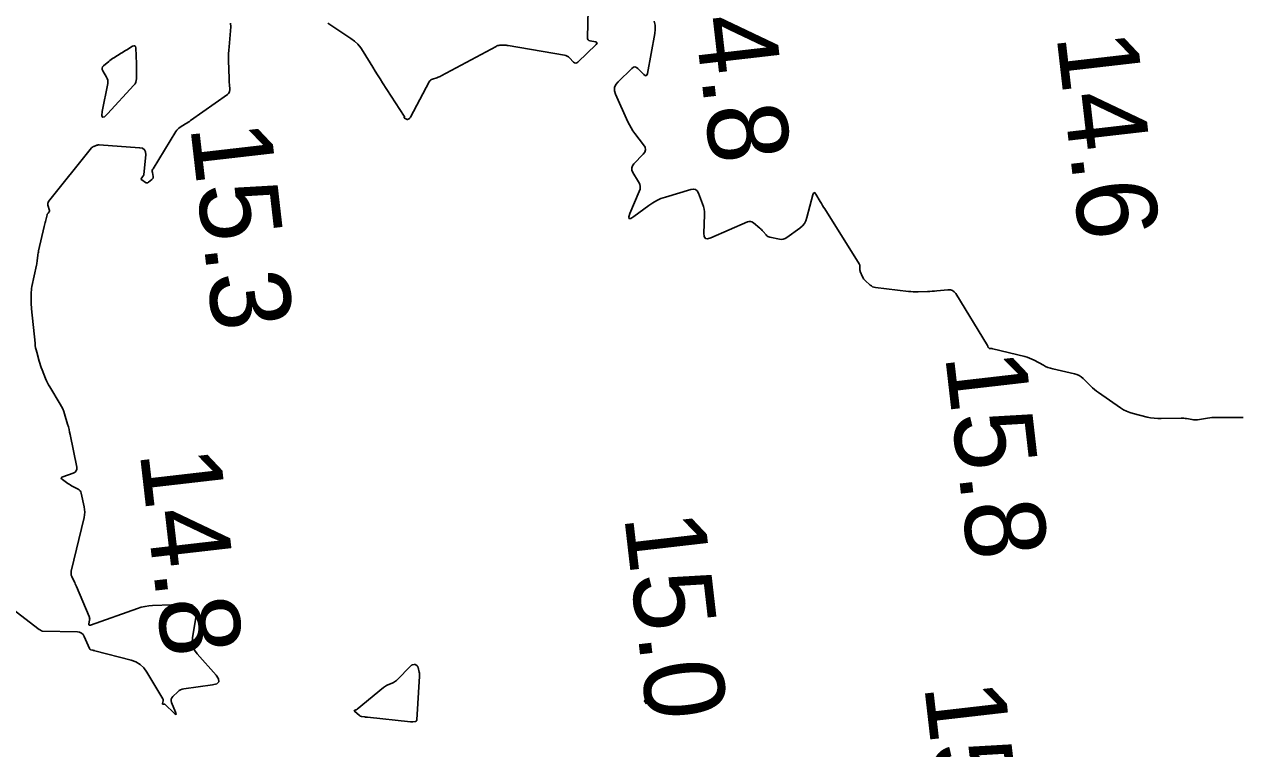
# Model space of a CAD drawing. Extents: x 1023796 to 1112670, y 656573 to 837340.
# Drawn here: x 1109935.4 to 1110011.4, y 680661.8 to 680706.9 of the extents above; entities that cross this region are included whole.
import ezdxf

# ---------------------------------------------------------------- set-up
doc = ezdxf.new("R2010")
doc.units = 0
doc.layers.add('V-CHAN-CONT-15FT', color=7, linetype='Continuous')
doc.layers.add('V-TOPO-SOUN', color=7, linetype='Continuous')

msp = doc.modelspace()

# ---------------------------------------------------------------- linework, layer by layer
at = {"layer": 'V-CHAN-CONT-15FT'}
for points in [[(1109970.593, 680707.849), (1109970.544, 680706.085), (1109970.553, 680706.008), (1109970.583, 680705.948), (1109970.635, 680705.906), (1109970.708, 680705.881), (1109971.047, 680705.816), (1109971.113, 680705.795), (1109971.142, 680705.763), (1109971.135, 680705.719), (1109971.091, 680705.665), (1109969.943, 680704.563), (1109969.877, 680704.516), (1109969.811, 680704.5), (1109969.746, 680704.518), (1109969.681, 680704.567), (1109969.423, 680704.83), (1109969.355, 680704.89), (1109969.281, 680704.937), (1109969.2, 680704.971), (1109969.112, 680704.993), (1109965.604, 680705.593), (1109965.541, 680705.602), (1109965.477, 680705.608), (1109965.413, 680705.612), (1109965.348, 680705.612), (1109965.09, 680705.608), (1109965.027, 680705.603), (1109964.965, 680705.591), (1109964.906, 680705.571), (1109964.848, 680705.545), (1109961.43, 680703.703), (1109961.365, 680703.67), (1109961.299, 680703.64), (1109961.231, 680703.614), (1109961.163, 680703.59), (1109960.885, 680703.5), (1109960.82, 680703.473), (1109960.764, 680703.435), (1109960.717, 680703.386), (1109960.678, 680703.327), (1109959.507, 680701.124), (1109959.495, 680701.105), (1109959.482, 680701.087), (1109959.466, 680701.071), (1109959.449, 680701.057), (1109959.376, 680701.003), (1109959.358, 680700.992), (1109959.339, 680700.987), (1109959.319, 680700.988), (1109959.299, 680700.995), (1109959.15, 680701.064), (1109959.14, 680701.071), (1109959.133, 680701.079), (1109959.13, 680701.089), (1109959.13, 680701.101), (1109959.139, 680701.152), (1109959.14, 680701.164), (1109959.138, 680701.176), (1109959.135, 680701.188), (1109959.129, 680701.199), (1109957.77, 680703.279), (1109957.615, 680703.519), (1109957.462, 680703.76), (1109957.311, 680704.003), (1109957.162, 680704.247), (1109956.572, 680705.227), (1109956.413, 680705.461), (1109956.231, 680705.673), (1109956.027, 680705.864), (1109955.8, 680706.032), (1109954.477, 680706.909), (1109954.359, 680706.983)], [(1109934.396, 680670.713), (1109936.378, 680669.21), (1109936.394, 680669.199), (1109936.41, 680669.187), (1109936.426, 680669.176), (1109936.443, 680669.166), (1109936.509, 680669.124), (1109936.526, 680669.115), (1109936.544, 680669.108), (1109936.562, 680669.104), (1109936.582, 680669.102), (1109938.756, 680669.046), (1109938.893, 680669.026), (1109939.009, 680668.972), (1109939.102, 680668.886), (1109939.173, 680668.766), (1109939.507, 680668.008), (1109939.523, 680667.981), (1109939.542, 680667.96), (1109939.566, 680667.945), (1109939.595, 680667.935), (1109939.72, 680667.907), (1109939.751, 680667.9), (1109939.782, 680667.893), (1109939.813, 680667.885), (1109939.843, 680667.877), (1109942.096, 680667.298), (1109942.403, 680667.189), (1109942.67, 680667.028), (1109942.899, 680666.815), (1109943.089, 680666.551), (1109944.08, 680664.872), (1109944.094, 680664.842), (1109944.101, 680664.811), (1109944.102, 680664.78), (1109944.096, 680664.747), (1109944.049, 680664.59), (1109944.047, 680664.572), (1109944.051, 680664.56), (1109944.062, 680664.553), (1109944.079, 680664.55), (1109944.161, 680664.55), (1109944.181, 680664.549), (1109944.199, 680664.543), (1109944.216, 680664.534), (1109944.232, 680664.522), (1109944.776, 680663.991), (1109944.854, 680663.925), (1109944.895, 680663.914), (1109944.899, 680663.956), (1109944.868, 680664.053), (1109944.623, 680664.66), (1109944.596, 680664.76), (1109944.6, 680664.852), (1109944.634, 680664.939), (1109944.698, 680665.019), (1109945.015, 680665.326), (1109945.098, 680665.395), (1109945.188, 680665.449), (1109945.286, 680665.487), (1109945.392, 680665.51), (1109947.173, 680665.753), (1109947.437, 680665.824), (1109947.562, 680665.947), (1109947.547, 680666.122), (1109947.394, 680666.348), (1109946.21, 680667.686), (1109946.048, 680667.912), (1109945.946, 680668.156), (1109945.905, 680668.417), (1109945.925, 680668.695), (1109946.206, 680670.305), (1109946.209, 680670.358), (1109946.201, 680670.408), (1109946.181, 680670.454), (1109946.149, 680670.497), (1109945.998, 680670.661), (1109945.958, 680670.696), (1109945.914, 680670.722), (1109945.865, 680670.738), (1109945.811, 680670.743), (1109945.141, 680670.748), (1109945.01, 680670.748), (1109944.88, 680670.747), (1109944.75, 680670.744), (1109944.62, 680670.74), (1109943.441, 680670.694), (1109943.203, 680670.676), (1109942.968, 680670.64), (1109942.736, 680670.587), (1109942.508, 680670.516), (1109939.565, 680669.478), (1109939.518, 680669.468), (1109939.487, 680669.478), (1109939.472, 680669.507), (1109939.474, 680669.555), (1109939.513, 680669.787), (1109939.519, 680669.844), (1109939.516, 680669.901), (1109939.506, 680669.956), (1109939.487, 680670.011), (1109938.692, 680671.89), (1109938.658, 680671.968), (1109938.623, 680672.047), (1109938.587, 680672.125), (1109938.551, 680672.202), (1109938.403, 680672.511), (1109938.373, 680672.589), (1109938.357, 680672.669), (1109938.356, 680672.75), (1109938.369, 680672.832), (1109939.171, 680676.175), (1109939.202, 680676.344), (1109939.213, 680676.513), (1109939.205, 680676.682), (1109939.178, 680676.851), (1109938.993, 680677.688), (1109938.966, 680677.771), (1109938.923, 680677.842), (1109938.865, 680677.902), (1109938.792, 680677.95), (1109938.468, 680678.118), (1109938.388, 680678.161), (1109938.309, 680678.207), (1109938.232, 680678.256), (1109938.157, 680678.307), (1109937.823, 680678.543), (1109937.764, 680678.597), (1109937.748, 680678.645), (1109937.777, 680678.686), (1109937.848, 680678.721), (1109938.489, 680678.938), (1109938.606, 680678.997), (1109938.682, 680679.08), (1109938.716, 680679.187), (1109938.708, 680679.318), (1109938.303, 680681.344), (1109938.268, 680681.507), (1109938.23, 680681.67), (1109938.188, 680681.832), (1109938.143, 680681.993), (1109937.954, 680682.635), (1109937.902, 680682.793), (1109937.84, 680682.947), (1109937.768, 680683.097), (1109937.686, 680683.242), (1109937.031, 680684.322), (1109936.957, 680684.449), (1109936.89, 680684.578), (1109936.827, 680684.709), (1109936.77, 680684.844), (1109936.549, 680685.394), (1109936.498, 680685.527), (1109936.451, 680685.661), (1109936.407, 680685.797), (1109936.367, 680685.933), (1109936.214, 680686.483), (1109936.179, 680686.621), (1109936.15, 680686.76), (1109936.127, 680686.9), (1109936.11, 680687.042), (1109935.893, 680689.193), (1109935.883, 680689.307), (1109935.875, 680689.422), (1109935.871, 680689.537), (1109935.87, 680689.652), (1109935.87, 680690.112), (1109935.873, 680690.227), (1109935.882, 680690.341), (1109935.896, 680690.455), (1109935.917, 680690.568), (1109936.202, 680691.912), (1109936.216, 680691.985), (1109936.229, 680692.059), (1109936.24, 680692.132), (1109936.25, 680692.207), (1109936.285, 680692.504), (1109936.294, 680692.578), (1109936.306, 680692.652), (1109936.32, 680692.726), (1109936.335, 680692.799), (1109936.677, 680694.319), (1109936.695, 680694.398), (1109936.714, 680694.477), (1109936.734, 680694.556), (1109936.755, 680694.634), (1109936.87, 680695.053), (1109936.878, 680695.078), (1109936.89, 680695.102), (1109936.904, 680695.125), (1109936.921, 680695.146), (1109936.994, 680695.226), (1109937.009, 680695.247), (1109937.018, 680695.269), (1109937.02, 680695.293), (1109937.015, 680695.318), (1109936.916, 680695.644), (1109936.905, 680695.706), (1109936.908, 680695.764), (1109936.927, 680695.82), (1109936.96, 680695.873), (1109939.631, 680699.212), (1109939.66, 680699.244), (1109939.693, 680699.271), (1109939.729, 680699.293), (1109939.768, 680699.311), (1109939.931, 680699.374), (1109939.972, 680699.388), (1109940.014, 680699.396), (1109940.057, 680699.4), (1109940.1, 680699.4), (1109942.626, 680699.229), (1109942.81, 680699.19), (1109942.936, 680699.101), (1109943.003, 680698.962), (1109943.011, 680698.774), (1109942.891, 680697.566), (1109942.885, 680697.531), (1109942.875, 680697.498), (1109942.859, 680697.468), (1109942.838, 680697.439), (1109942.747, 680697.328), (1109942.73, 680697.302), (1109942.727, 680697.277), (1109942.737, 680697.253), (1109942.76, 680697.232), (1109942.994, 680697.069), (1109943.043, 680697.044), (1109943.091, 680697.036), (1109943.139, 680697.046), (1109943.186, 680697.074), (1109943.399, 680697.238), (1109943.441, 680697.28), (1109943.468, 680697.328), (1109943.479, 680697.381), (1109943.474, 680697.44), (1109943.425, 680697.689), (1109943.418, 680697.75), (1109943.423, 680697.809), (1109943.439, 680697.866), (1109943.467, 680697.921), (1109944.895, 680700.236), (1109944.95, 680700.314), (1109945.013, 680700.385), (1109945.083, 680700.448), (1109945.161, 680700.504), (1109945.49, 680700.709), (1109945.571, 680700.761), (1109945.652, 680700.814), (1109945.733, 680700.868), (1109945.812, 680700.923), (1109948.113, 680702.545), (1109948.175, 680702.601), (1109948.219, 680702.666), (1109948.243, 680702.74), (1109948.247, 680702.824), (1109948.227, 680703.178), (1109948.222, 680703.267), (1109948.218, 680703.355), (1109948.215, 680703.444), (1109948.212, 680703.532), (1109948.179, 680704.654), (1109948.176, 680704.871), (1109948.18, 680705.087), (1109948.19, 680705.303), (1109948.207, 680705.519), (1109948.3, 680706.516), (1109948.308, 680706.752), (1109948.289, 680706.984)], [(1110011.423, 680682.416), (1110009.73, 680682.417), (1110009.597, 680682.415), (1110009.463, 680682.407), (1110009.33, 680682.394), (1110009.198, 680682.376), (1110008.575, 680682.277), (1110008.49, 680682.267), (1110008.404, 680682.264), (1110008.318, 680682.269), (1110008.233, 680682.28), (1110007.89, 680682.341), (1110007.804, 680682.354), (1110007.718, 680682.363), (1110007.632, 680682.368), (1110007.545, 680682.368), (1110006.312, 680682.342), (1110006.09, 680682.345), (1110005.869, 680682.362), (1110005.651, 680682.394), (1110005.433, 680682.44), (1110004.568, 680682.654), (1110004.356, 680682.717), (1110004.152, 680682.798), (1110003.956, 680682.897), (1110003.769, 680683.015), (1110002.406, 680683.963), (1110002.275, 680684.059), (1110002.148, 680684.16), (1110002.026, 680684.266), (1110001.908, 680684.378), (1110001.446, 680684.835), (1110001.325, 680684.94), (1110001.193, 680685.025), (1110001.051, 680685.09), (1110000.898, 680685.135), (1109999.559, 680685.437), (1109999.404, 680685.478), (1109999.252, 680685.529), (1109999.105, 680685.592), (1109998.962, 680685.665), (1109998.397, 680685.978), (1109998.254, 680686.052), (1109998.107, 680686.115), (1109997.956, 680686.168), (1109997.801, 680686.211), (1109995.811, 680686.696), (1109995.79, 680686.7), (1109995.769, 680686.704), (1109995.748, 680686.705), (1109995.726, 680686.706), (1109995.633, 680686.706), (1109995.616, 680686.707), (1109995.601, 680686.712), (1109995.587, 680686.721), (1109995.575, 680686.732), (1109995.517, 680686.8), (1109995.512, 680686.807), (1109995.508, 680686.814), (1109995.505, 680686.822), (1109995.503, 680686.83), (1109995.497, 680686.864), (1109995.495, 680686.872), (1109995.492, 680686.88), (1109995.489, 680686.888), (1109995.485, 680686.895), (1109993.506, 680690.134), (1109993.412, 680690.254), (1109993.298, 680690.334), (1109993.165, 680690.376), (1109993.012, 680690.378), (1109992.333, 680690.306), (1109992.186, 680690.292), (1109992.039, 680690.281), (1109991.892, 680690.272), (1109991.744, 680690.267), (1109991.153, 680690.25), (1109991.005, 680690.248), (1109990.858, 680690.252), (1109990.711, 680690.261), (1109990.564, 680690.276), (1109988.499, 680690.518), (1109988.408, 680690.536), (1109988.323, 680690.567), (1109988.243, 680690.61), (1109988.17, 680690.668), (1109987.857, 680690.951), (1109987.806, 680691.002), (1109987.761, 680691.059), (1109987.723, 680691.119), (1109987.691, 680691.185), (1109987.552, 680691.516), (1109987.538, 680691.554), (1109987.529, 680691.593), (1109987.523, 680691.633), (1109987.522, 680691.674), (1109987.527, 680691.838), (1109987.525, 680691.878), (1109987.517, 680691.917), (1109987.504, 680691.954), (1109987.485, 680691.99), (1109985.337, 680695.409), (1109985.266, 680695.522), (1109985.197, 680695.636), (1109985.128, 680695.75), (1109985.06, 680695.865), (1109984.789, 680696.324), (1109984.726, 680696.408), (1109984.671, 680696.431), (1109984.626, 680696.393), (1109984.589, 680696.295), (1109984.228, 680694.869), (1109984.162, 680694.675), (1109984.066, 680694.502), (1109983.94, 680694.349), (1109983.785, 680694.216), (1109982.969, 680693.625), (1109982.864, 680693.564), (1109982.754, 680693.527), (1109982.639, 680693.515), (1109982.518, 680693.528), (1109981.921, 680693.65), (1109981.852, 680693.67), (1109981.789, 680693.7), (1109981.733, 680693.741), (1109981.682, 680693.791), (1109981.49, 680694.014), (1109981.441, 680694.069), (1109981.39, 680694.121), (1109981.337, 680694.172), (1109981.281, 680694.22), (1109980.887, 680694.547), (1109980.801, 680694.603), (1109980.71, 680694.631), (1109980.615, 680694.63), (1109980.517, 680694.6), (1109978.238, 680693.602), (1109978.038, 680693.545), (1109977.898, 680693.576), (1109977.817, 680693.695), (1109977.797, 680693.902), (1109977.84, 680695.053), (1109977.837, 680695.229), (1109977.817, 680695.402), (1109977.778, 680695.571), (1109977.721, 680695.738), (1109977.457, 680696.398), (1109977.378, 680696.536), (1109977.273, 680696.62), (1109977.142, 680696.65), (1109976.985, 680696.626), (1109975.404, 680696.153), (1109975.129, 680696.058), (1109974.865, 680695.939), (1109974.613, 680695.799), (1109974.373, 680695.635), (1109973.433, 680694.934), (1109973.242, 680694.815), (1109973.138, 680694.807), (1109973.121, 680694.91), (1109973.192, 680695.124), (1109973.774, 680696.49), (1109973.821, 680696.646), (1109973.83, 680696.8), (1109973.8, 680696.95), (1109973.731, 680697.098), (1109973.379, 680697.685), (1109973.317, 680697.829), (1109973.306, 680697.967), (1109973.348, 680698.098), (1109973.441, 680698.224), (1109974.014, 680698.816), (1109974.118, 680698.957), (1109974.158, 680699.102), (1109974.135, 680699.251), (1109974.048, 680699.403), (1109973.502, 680700.116), (1109973.377, 680700.289), (1109973.263, 680700.468), (1109973.159, 680700.654), (1109973.066, 680700.847), (1109972.298, 680702.56), (1109972.233, 680702.775), (1109972.236, 680702.977), (1109972.309, 680703.166), (1109972.45, 680703.341), (1109973.315, 680704.171), (1109973.409, 680704.239), (1109973.503, 680704.26), (1109973.595, 680704.236), (1109973.687, 680704.165), (1109974.053, 680703.789), (1109974.136, 680703.723), (1109974.202, 680703.712), (1109974.252, 680703.758), (1109974.284, 680703.859), (1109974.743, 680706.343), (1109974.772, 680706.604), (1109974.76, 680706.861), (1109974.709, 680707.112)]]:
    msp.add_lwpolyline(points, dxfattribs=at)
for points in [[(1109940.865, 680704.719), (1109940.949, 680704.778), (1109941.034, 680704.834), (1109941.471, 680705.11), (1109941.561, 680705.167), (1109941.651, 680705.223), (1109941.741, 680705.278), (1109941.832, 680705.333), (1109942.196, 680705.55), (1109942.277, 680705.584), (1109942.335, 680705.578), (1109942.372, 680705.533), (1109942.387, 680705.447), (1109942.427, 680704.45), (1109942.431, 680704.334), (1109942.434, 680704.219), (1109942.435, 680704.103), (1109942.436, 680703.988), (1109942.436, 680703.526), (1109942.426, 680703.414), (1109942.397, 680703.31), (1109942.348, 680703.214), (1109942.279, 680703.125), (1109940.622, 680701.329), (1109940.433, 680701.157), (1109940.317, 680701.127), (1109940.273, 680701.238), (1109940.3, 680701.492), (1109940.641, 680703.225), (1109940.653, 680703.332), (1109940.645, 680703.435), (1109940.618, 680703.535), (1109940.571, 680703.632), (1109940.336, 680704.025), (1109940.3, 680704.11), (1109940.297, 680704.19), (1109940.326, 680704.264), (1109940.389, 680704.332), (1109940.704, 680704.593), (1109940.784, 680704.658)], [(1109958.517, 680665.935), (1109958.577, 680665.981), (1109958.634, 680666.033), (1109959.549, 680666.955), (1109959.569, 680666.973), (1109959.591, 680666.987), (1109959.615, 680666.998), (1109959.64, 680667.005), (1109959.747, 680667.028), (1109959.773, 680667.031), (1109959.797, 680667.027), (1109959.82, 680667.018), (1109959.841, 680667.003), (1109959.928, 680666.927), (1109959.948, 680666.908), (1109959.964, 680666.886), (1109959.976, 680666.861), (1109959.985, 680666.835), (1109960.06, 680666.534), (1109960.072, 680666.475), (1109960.08, 680666.415), (1109960.083, 680666.355), (1109960.081, 680666.294), (1109959.914, 680663.572), (1109959.907, 680663.536), (1109959.89, 680663.508), (1109959.864, 680663.489), (1109959.829, 680663.478), (1109959.67, 680663.452), (1109959.63, 680663.446), (1109959.59, 680663.444), (1109959.55, 680663.444), (1109959.51, 680663.447), (1109956.832, 680663.734), (1109956.79, 680663.738), (1109956.747, 680663.743), (1109956.704, 680663.747), (1109956.662, 680663.752), (1109956.491, 680663.77), (1109956.45, 680663.777), (1109956.411, 680663.791), (1109956.376, 680663.81), (1109956.342, 680663.835), (1109956.024, 680664.119), (1109956.013, 680664.132), (1109956.011, 680664.144), (1109956.017, 680664.153), (1109956.033, 680664.161), (1109956.114, 680664.187), (1109956.134, 680664.194), (1109956.152, 680664.203), (1109956.17, 680664.214), (1109956.187, 680664.227), (1109957.835, 680665.584), (1109957.896, 680665.631), (1109957.96, 680665.673), (1109958.027, 680665.71), (1109958.097, 680665.743), (1109958.382, 680665.863), (1109958.452, 680665.896)], [(1109974.101, 680664.717), (1109974.101, 680664.723), (1109974.103, 680664.73), (1109974.156, 680664.834), (1109974.163, 680664.844), (1109974.169, 680664.848), (1109974.176, 680664.844), (1109974.182, 680664.833), (1109974.206, 680664.773), (1109974.211, 680664.758), (1109974.214, 680664.742), (1109974.215, 680664.727), (1109974.215, 680664.711), (1109974.206, 680664.594), (1109974.204, 680664.582), (1109974.201, 680664.577), (1109974.197, 680664.581), (1109974.191, 680664.592), (1109974.161, 680664.667), (1109974.158, 680664.675), (1109974.153, 680664.681), (1109974.147, 680664.686), (1109974.14, 680664.691), (1109974.111, 680664.707), (1109974.105, 680664.711)]]:
    msp.add_lwpolyline(points, close=True, dxfattribs=at)

# ---------------------------------------------------------------- texts
at = {"layer": 'V-TOPO-SOUN'}
for s, p in [('14.8 ', (1109976.791, 680710.993)), ('14.6 ', (1109999.778, 680706.22)), ('15.3 ', (1109945.781, 680700.563)), ('15.8 ', (1109992.831, 680686.293)), ('14.8 ', (1109942.631, 680680.253)), ('15.0 ', (1109972.828, 680676.281)), ('15.0 ', (1109991.528, 680665.721))]:
    msp.add_text(s, height=5, rotation=276.55942, dxfattribs=at).set_placement(p)

doc.saveas('drawing.dxf')
